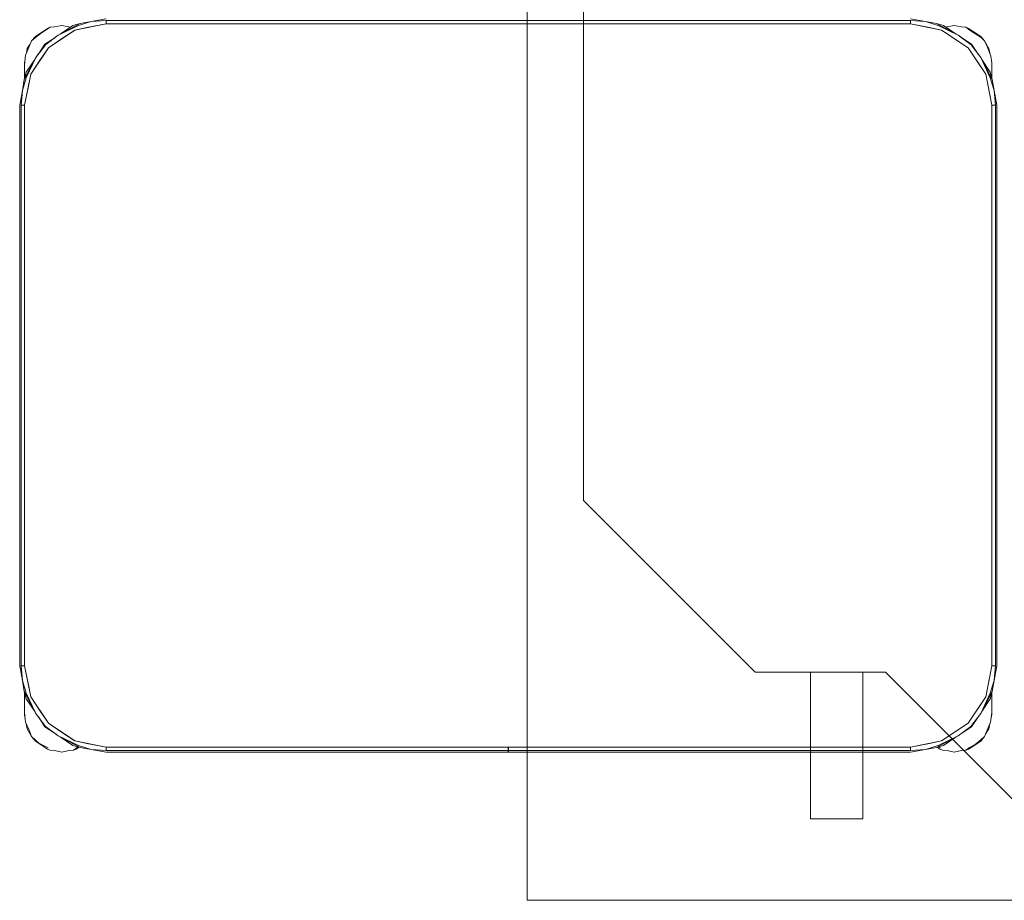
# Model space of a CAD drawing. Header units: millimetres. Extents: x -261 to 187, y -214 to 106.
# Tile 358 of 656: x -190.611 to -190.007, y -78.825 to -78.285. Entities that reach past the tile are written whole.
import ezdxf

# ---------------------------------------------------------------- set-up
doc = ezdxf.new("R2010")
doc.units = ezdxf.units.MM
doc.header["$LTSCALE"] = 0.005
doc.header["$MEASUREMENT"] = 0
doc.layers.add('IFC-Elemento de mobília-Contorno', color=9, linetype='Continuous', lineweight=5)
doc.layers.add('M-EQPM', color=7, linetype='Continuous', lineweight=18)

msp = doc.modelspace()

# ---------------------------------------------------------------- linework, layer by layer
at = {"layer": 'IFC-Elemento de mobília-Contorno', "lineweight": 5}
for p, q in [((-190.59771, -78.29253), (-190.59236, -78.28922)), ((-190.59405, -78.28985), (-190.59236, -78.28922)), ((-190.59236, -78.28922), (-190.58965, -78.28897)), ((-190.58965, -78.28897), (-190.58525, -78.2881)), ((-190.58743, -78.294), (-190.57402, -78.28685)), ((-190.58743, -78.294), (-190.57503, -78.28817)), ((-190.5862, -78.29335), (-190.57841, -78.28814)), ((-190.58525, -78.2881), (-190.58085, -78.28897)), ((-190.58085, -78.28897), (-190.5798, -78.28907)), ((-190.57841, -78.28814), (-190.57402, -78.28685)), ((-190.57726, -78.29091), (-190.55812, -78.2871)), ((-190.57726, -78.29091), (-190.56982, -78.28943)), ((-190.57503, -78.28817), (-190.5673, -78.28573)), ((-190.57402, -78.28685), (-190.5673, -78.28573)), ((-190.56982, -78.28943), (-190.55812, -78.2871)), ((-190.5673, -78.28573), (-190.55812, -78.28411)), ((-190.5673, -78.28573), (-190.55812, -78.28498)), ((-190.55812, -78.28498), (-190.06412, -78.28498)), ((-190.55812, -78.2871), (-190.55812, -78.28498)), ((-190.55812, -78.2871), (-190.55812, -78.28604)), ((-190.55812, -78.2871), (-190.06412, -78.2871)), ((-190.06412, -78.28411), (-190.05495, -78.28573)), ((-190.06412, -78.28498), (-190.05495, -78.28573)), ((-190.06412, -78.2871), (-190.06412, -78.28498)), ((-190.06412, -78.2871), (-190.06412, -78.28604)), ((-190.06412, -78.2871), (-190.05243, -78.28943)), ((-190.06412, -78.2871), (-190.04499, -78.29091)), ((-190.05495, -78.28573), (-190.04722, -78.28817)), ((-190.05495, -78.28573), (-190.04823, -78.28685)), ((-190.05243, -78.28943), (-190.04499, -78.29091)), ((-190.04823, -78.28685), (-190.04384, -78.28814)), ((-190.04823, -78.28685), (-190.04702, -78.2875)), ((-190.04823, -78.28685), (-190.03482, -78.294)), ((-190.04722, -78.28817), (-190.03482, -78.294)), ((-190.04384, -78.28814), (-190.03605, -78.29334)), ((-190.04248, -78.28905), (-190.04165, -78.28897)), ((-190.04165, -78.28897), (-190.03725, -78.2881)), ((-190.03725, -78.2881), (-190.03285, -78.28897)), ((-190.03285, -78.28897), (-190.03014, -78.28922)), ((-190.03014, -78.28922), (-190.02681, -78.2915)), ((-190.03014, -78.28922), (-190.02845, -78.28985)), ((-190.60386, -78.29758), (-190.60151, -78.29483)), ((-190.60151, -78.29483), (-190.59778, -78.29234)), ((-190.60151, -78.29553), (-190.59771, -78.29253)), ((-190.59778, -78.29234), (-190.59405, -78.28985)), ((-190.59517, -78.29976), (-190.58743, -78.294)), ((-190.59348, -78.30175), (-190.57726, -78.29091)), ((-190.58537, -78.29633), (-190.57726, -78.29091)), ((-190.04499, -78.29091), (-190.02877, -78.30175)), ((-190.03482, -78.294), (-190.02678, -78.30005)), ((-190.03482, -78.294), (-190.03279, -78.29552)), ((-190.03286, -78.29548), (-190.02665, -78.29963)), ((-190.02845, -78.28985), (-190.02472, -78.29234)), ((-190.02681, -78.2915), (-190.02077, -78.29551)), ((-190.02472, -78.29234), (-190.02098, -78.29483)), ((-190.02098, -78.29483), (-190.01864, -78.29758)), ((-190.60763, -78.3064), (-190.60539, -78.30108)), ((-190.6065, -78.3023), (-190.60483, -78.2998)), ((-190.60539, -78.30108), (-190.60386, -78.29758)), ((-190.60386, -78.29758), (-190.60151, -78.29553)), ((-190.60123, -78.3078), (-190.59517, -78.29976)), ((-190.59978, -78.30588), (-190.5956, -78.29963)), ((-190.5956, -78.29963), (-190.5896, -78.29561)), ((-190.59348, -78.30175), (-190.58537, -78.29633)), ((-190.02678, -78.30005), (-190.02102, -78.3078)), ((-190.02665, -78.29963), (-190.02263, -78.30563)), ((-190.02077, -78.29551), (-190.01864, -78.29758)), ((-190.01864, -78.29758), (-190.01676, -78.30142)), ((-190.01864, -78.29758), (-190.016, -78.3023)), ((-190.01676, -78.30142), (-190.01476, -78.30691)), ((-190.60825, -78.3123), (-190.60763, -78.3064)), ((-190.60703, -78.30498), (-190.6065, -78.3023)), ((-190.60432, -78.31797), (-190.59348, -78.30175)), ((-190.60123, -78.3078), (-190.59973, -78.3058)), ((-190.5989, -78.30986), (-190.59348, -78.30175)), ((-190.02877, -78.30175), (-190.01793, -78.31797)), ((-190.02877, -78.30175), (-190.02335, -78.30986)), ((-190.016, -78.3023), (-190.01547, -78.30495)), ((-190.01476, -78.30691), (-190.01425, -78.3111)), ((-190.60837, -78.32121), (-190.60123, -78.3078)), ((-190.60825, -78.3111), (-190.60798, -78.30975)), ((-190.60825, -78.3111), (-190.60806, -78.31052)), ((-190.60825, -78.3111), (-190.60806, -78.31053)), ((-190.60825, -78.31608), (-190.60825, -78.3111)), ((-190.60825, -78.3135), (-190.60825, -78.3123)), ((-190.60825, -78.31479), (-190.60825, -78.3135)), ((-190.60709, -78.31682), (-190.60187, -78.30901)), ((-190.60706, -78.32019), (-190.60123, -78.3078)), ((-190.60432, -78.31797), (-190.5989, -78.30986)), ((-190.02335, -78.30986), (-190.01793, -78.31797)), ((-190.02102, -78.3078), (-190.01519, -78.32019)), ((-190.02102, -78.3078), (-190.01388, -78.32121)), ((-190.02038, -78.30901), (-190.01516, -78.31682)), ((-190.01425, -78.31608), (-190.01425, -78.3111)), ((-190.01425, -78.31994), (-190.01425, -78.3111)), ((-190.01425, -78.31359), (-190.01425, -78.31234)), ((-190.01425, -78.31483), (-190.01425, -78.31359)), ((-190.60837, -78.32121), (-190.60709, -78.31682)), ((-190.60825, -78.31608), (-190.60825, -78.31479)), ((-190.60825, -78.32079), (-190.60825, -78.31608)), ((-190.60825, -78.32079), (-190.60825, -78.31908)), ((-190.60812, -78.3371), (-190.60432, -78.31797)), ((-190.6058, -78.32541), (-190.60432, -78.31797)), ((-190.01793, -78.31797), (-190.01645, -78.32541)), ((-190.01793, -78.31797), (-190.01412, -78.3371)), ((-190.01516, -78.31682), (-190.01388, -78.32121)), ((-190.01425, -78.31608), (-190.01425, -78.31483)), ((-190.01425, -78.31994), (-190.01425, -78.31608)), ((-190.01425, -78.31994), (-190.01425, -78.31908)), ((-190.6095, -78.32793), (-190.60706, -78.32019)), ((-190.6095, -78.32793), (-190.60837, -78.32121)), ((-190.60837, -78.32121), (-190.60772, -78.32001)), ((-190.60812, -78.3371), (-190.6058, -78.32541)), ((-190.01645, -78.32541), (-190.01412, -78.3371)), ((-190.01519, -78.32019), (-190.01275, -78.32793)), ((-190.01388, -78.32121), (-190.01275, -78.32793)), ((-190.61112, -78.3371), (-190.6095, -78.32793)), ((-190.61025, -78.3371), (-190.6095, -78.32793)), ((-190.01275, -78.32793), (-190.012, -78.3371)), ((-190.01275, -78.32793), (-190.01112, -78.3371)), ((-190.61112, -78.6811), (-190.61112, -78.3371)), ((-190.61025, -78.6811), (-190.61025, -78.3371)), ((-190.61025, -78.3371), (-190.60812, -78.3371)), ((-190.60919, -78.3371), (-190.60812, -78.3371)), ((-190.60812, -78.6811), (-190.60812, -78.3371)), ((-190.01412, -78.3371), (-190.01306, -78.3371)), ((-190.01412, -78.6811), (-190.01412, -78.3371)), ((-190.01412, -78.3371), (-190.012, -78.3371)), ((-190.012, -78.6811), (-190.012, -78.3371)), ((-190.01112, -78.6811), (-190.01112, -78.3371)), ((-190.61112, -78.6811), (-190.6095, -78.69028)), ((-190.61025, -78.6811), (-190.6095, -78.69028)), ((-190.61025, -78.6811), (-190.60812, -78.6811)), ((-190.60919, -78.6811), (-190.60812, -78.6811)), ((-190.60812, -78.6811), (-190.60432, -78.70024)), ((-190.60812, -78.6811), (-190.6058, -78.6928)), ((-190.01793, -78.70024), (-190.01412, -78.6811)), ((-190.01645, -78.6928), (-190.01412, -78.6811)), ((-190.01412, -78.6811), (-190.012, -78.6811)), ((-190.01412, -78.6811), (-190.01306, -78.6811)), ((-190.01275, -78.69028), (-190.012, -78.6811)), ((-190.01275, -78.69028), (-190.01112, -78.6811)), ((-190.6095, -78.69028), (-190.60706, -78.69801)), ((-190.6095, -78.69028), (-190.60837, -78.697)), ((-190.6058, -78.6928), (-190.60432, -78.70024)), ((-190.01793, -78.70024), (-190.01645, -78.6928)), ((-190.01519, -78.69801), (-190.01275, -78.69028)), ((-190.01388, -78.697), (-190.01275, -78.69028)), ((-190.60837, -78.697), (-190.60709, -78.70139)), ((-190.60837, -78.697), (-190.60825, -78.69722)), ((-190.60837, -78.697), (-190.60123, -78.7104)), ((-190.60825, -78.70612), (-190.60825, -78.69742)), ((-190.60825, -78.6999), (-190.60825, -78.69742)), ((-190.60825, -78.70301), (-190.60825, -78.6999)), ((-190.60706, -78.69801), (-190.60123, -78.7104)), ((-190.60432, -78.70024), (-190.5989, -78.70835)), ((-190.60432, -78.70024), (-190.59348, -78.71646)), ((-190.02877, -78.71646), (-190.01793, -78.70024)), ((-190.02335, -78.70835), (-190.01793, -78.70024)), ((-190.02102, -78.7104), (-190.01388, -78.697)), ((-190.02102, -78.7104), (-190.01519, -78.69801)), ((-190.01516, -78.70139), (-190.01388, -78.697)), ((-190.01452, -78.69819), (-190.01388, -78.697)), ((-190.01425, -78.7111), (-190.01425, -78.69827)), ((-190.01425, -78.70612), (-190.01425, -78.69827)), ((-190.01425, -78.6999), (-190.01425, -78.69827)), ((-190.01425, -78.70301), (-190.01425, -78.6999)), ((-190.60825, -78.7111), (-190.60825, -78.70612)), ((-190.60825, -78.70741), (-190.60825, -78.70612)), ((-190.60709, -78.70139), (-190.60187, -78.7092)), ((-190.02038, -78.7092), (-190.01516, -78.70139)), ((-190.01425, -78.7111), (-190.01425, -78.70612)), ((-190.01425, -78.70741), (-190.01425, -78.70612)), ((-190.60825, -78.7087), (-190.60825, -78.70741)), ((-190.60825, -78.7099), (-190.60825, -78.7087)), ((-190.60825, -78.7099), (-190.60803, -78.71177)), ((-190.60825, -78.7111), (-190.60791, -78.71282)), ((-190.60825, -78.7111), (-190.60803, -78.71178)), ((-190.60825, -78.7111), (-190.60803, -78.71177)), ((-190.60803, -78.71178), (-190.60756, -78.71579)), ((-190.60123, -78.7104), (-190.59546, -78.71815)), ((-190.59962, -78.71256), (-190.5956, -78.71858)), ((-190.5989, -78.70835), (-190.59348, -78.71646)), ((-190.02877, -78.71646), (-190.02335, -78.70835)), ((-190.02708, -78.71844), (-190.02102, -78.7104)), ((-190.02665, -78.71858), (-190.02247, -78.71232)), ((-190.02252, -78.71241), (-190.02102, -78.7104)), ((-190.01494, -78.71579), (-190.01425, -78.7099)), ((-190.01459, -78.71283), (-190.01425, -78.7111)), ((-190.01447, -78.71178), (-190.01425, -78.7111)), ((-190.01447, -78.71178), (-190.01425, -78.7111)), ((-190.01425, -78.7087), (-190.01425, -78.70741)), ((-190.01425, -78.7099), (-190.01425, -78.7087)), ((-190.60756, -78.71579), (-190.60539, -78.72062)), ((-190.60712, -78.71676), (-190.6065, -78.7199)), ((-190.5956, -78.71858), (-190.58937, -78.72274)), ((-190.59546, -78.71815), (-190.58743, -78.72421)), ((-190.59348, -78.71646), (-190.57726, -78.7273)), ((-190.59348, -78.71646), (-190.58537, -78.72188)), ((-190.04499, -78.7273), (-190.02877, -78.71646)), ((-190.03482, -78.72421), (-190.02708, -78.71844)), ((-190.03263, -78.72258), (-190.02665, -78.71858)), ((-190.01711, -78.72062), (-190.01494, -78.71579)), ((-190.016, -78.7199), (-190.01537, -78.71675)), ((-190.6065, -78.7199), (-190.60386, -78.72462)), ((-190.60539, -78.72062), (-190.60386, -78.72462)), ((-190.60386, -78.72462), (-190.60151, -78.72736)), ((-190.60386, -78.72462), (-190.59927, -78.72873)), ((-190.58944, -78.72269), (-190.58743, -78.72421)), ((-190.58743, -78.72421), (-190.57503, -78.73004)), ((-190.58743, -78.72421), (-190.57402, -78.73135)), ((-190.58537, -78.72188), (-190.57726, -78.7273)), ((-190.04823, -78.73135), (-190.03482, -78.72421)), ((-190.04722, -78.73004), (-190.03482, -78.72421)), ((-190.02098, -78.72736), (-190.01864, -78.72462)), ((-190.02098, -78.72665), (-190.01864, -78.72462)), ((-190.01864, -78.72462), (-190.01711, -78.72062)), ((-190.01795, -78.72282), (-190.016, -78.7199)), ((-190.60151, -78.72736), (-190.59778, -78.72985)), ((-190.59927, -78.72873), (-190.59369, -78.73154)), ((-190.59778, -78.72985), (-190.59405, -78.73235)), ((-190.5862, -78.72486), (-190.57841, -78.73007)), ((-190.57841, -78.73007), (-190.57402, -78.73135)), ((-190.57726, -78.7273), (-190.55812, -78.7311)), ((-190.57726, -78.7273), (-190.56982, -78.72878)), ((-190.57522, -78.7307), (-190.57402, -78.73135)), ((-190.57503, -78.73004), (-190.5673, -78.73248)), ((-190.56982, -78.72878), (-190.55812, -78.7311)), ((-190.06412, -78.7311), (-190.04499, -78.7273)), ((-190.06412, -78.7311), (-190.05243, -78.72878)), ((-190.05495, -78.73248), (-190.04722, -78.73004)), ((-190.05243, -78.72878), (-190.04499, -78.7273)), ((-190.04823, -78.73135), (-190.04384, -78.73007)), ((-190.04384, -78.73007), (-190.03605, -78.72486)), ((-190.02845, -78.73235), (-190.02472, -78.72985)), ((-190.0279, -78.73141), (-190.02434, -78.72958)), ((-190.02472, -78.72985), (-190.02098, -78.72736)), ((-190.02434, -78.72958), (-190.02098, -78.72665)), ((-190.59405, -78.73235), (-190.59236, -78.73297)), ((-190.59236, -78.73297), (-190.58965, -78.73322)), ((-190.58965, -78.73322), (-190.58525, -78.7341)), ((-190.58525, -78.7341), (-190.58085, -78.73322)), ((-190.58085, -78.73322), (-190.57814, -78.73297)), ((-190.57814, -78.73297), (-190.5759, -78.73141)), ((-190.57814, -78.73297), (-190.57645, -78.73235)), ((-190.57645, -78.73235), (-190.57467, -78.73116)), ((-190.5759, -78.73141), (-190.57514, -78.73102)), ((-190.57402, -78.73135), (-190.5673, -78.73248)), ((-190.5673, -78.73248), (-190.55812, -78.73323)), ((-190.5673, -78.73248), (-190.55812, -78.73411)), ((-190.55812, -78.73323), (-190.55812, -78.7311)), ((-190.55812, -78.73216), (-190.55812, -78.7311)), ((-190.55812, -78.7311), (-190.06412, -78.7311)), ((-190.55812, -78.73323), (-190.31117, -78.73323)), ((-190.55812, -78.73411), (-190.31117, -78.73411)), ((-190.31117, -78.73225), (-190.31117, -78.7311)), ((-190.31117, -78.73323), (-190.31117, -78.73225)), ((-190.31117, -78.73388), (-190.31117, -78.73323)), ((-190.31117, -78.73411), (-190.31117, -78.73388)), ((-190.31107, -78.73225), (-190.31107, -78.7311)), ((-190.31107, -78.73323), (-190.31107, -78.73225)), ((-190.31107, -78.73323), (-190.06412, -78.73323)), ((-190.31107, -78.73388), (-190.31107, -78.73323)), ((-190.31107, -78.73411), (-190.31107, -78.73388)), ((-190.31107, -78.73411), (-190.06412, -78.73411)), ((-190.06412, -78.73216), (-190.06412, -78.7311)), ((-190.06412, -78.73323), (-190.06412, -78.7311)), ((-190.06412, -78.73323), (-190.05495, -78.73248)), ((-190.06412, -78.73411), (-190.05495, -78.73248)), ((-190.05495, -78.73248), (-190.04823, -78.73135)), ((-190.04775, -78.73121), (-190.04605, -78.73235)), ((-190.04686, -78.73095), (-190.04569, -78.73154)), ((-190.04605, -78.73235), (-190.04436, -78.73297)), ((-190.04436, -78.73297), (-190.04165, -78.73322)), ((-190.04165, -78.73322), (-190.03725, -78.7341)), ((-190.03725, -78.7341), (-190.03285, -78.73322)), ((-190.03285, -78.73322), (-190.03014, -78.73297)), ((-190.03014, -78.73297), (-190.0279, -78.73141)), ((-190.03014, -78.73297), (-190.02845, -78.73235))]:
    msp.add_line(p, q, dxfattribs=at)
at = {"layer": 'M-EQPM', "color": 8, "lineweight": 5}
for p, q in [((-190.29943, -77.87513), (-190.29943, -78.82513)), ((-190.29943, -78.82513), (-190.29943, -77.87513)), ((-190.26486, -78.12055), (-190.26486, -78.5797)), ((-190.26486, -78.5797), (-190.26486, -78.12055)), ((-190.26486, -78.5797), (-190.15943, -78.68513)), ((-190.15943, -78.68513), (-190.26486, -78.5797)), ((-190.15943, -78.68513), (-190.07943, -78.68513)), ((-190.07943, -78.68513), (-190.15943, -78.68513)), ((-190.12543, -78.68513), (-190.12543, -78.77513)), ((-190.09343, -78.77513), (-190.09343, -78.68513)), ((-190.07943, -78.68513), (-189.98943, -78.77513)), ((-189.98943, -78.77513), (-190.07943, -78.68513)), ((-190.12543, -78.77513), (-190.09343, -78.77513)), ((-190.29943, -78.82513), (-189.34943, -78.82513)), ((-189.34943, -78.82513), (-190.29943, -78.82513))]:
    msp.add_line(p, q, dxfattribs=at)

doc.saveas('drawing.dxf')
